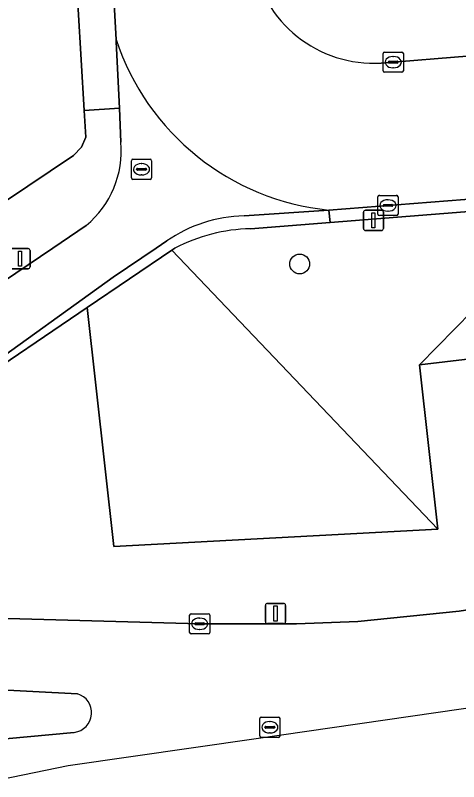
# Model space of a CAD drawing. Extents: x 159680 to 160786, y 387323 to 388340.
# Drawn here: x 160354.58 to 160376.49, y 387473.63 to 387511.5 of the extents above; entities that cross this region are included whole.
import ezdxf

# ---------------------------------------------------------------- set-up
doc = ezdxf.new("R2010")
doc.units = 0
for name, color, linetype in [('IMGEO_Berm_groen', 7, 'Continuous'), ('IMGEO_Boom', 7, 'Continuous'), ('IMGEO_Erf', 7, 'Continuous'), ('IMGEO_Fietspad_open', 7, 'Continuous'), ('IMGEO_Groenvoorziening', 7, 'Continuous'), ('IMGEO_Kolk', 7, 'Continuous'), ('IMGEO_Lichtmast', 7, 'Continuous'), ('IMGEO_Rijbaan_lokaal_gesloten', 7, 'Continuous'), ('IMGEO_Rijbaan_lokaal_open', 7, 'Continuous'), ('IMGEO_Rioolput', 7, 'Continuous'), ('IMGEO_Verkeerseiland_gesloten', 7, 'Continuous'), ('IMGEO_Verkeerseiland_open', 7, 'Continuous'), ('IMGEO_Voetpad_open', 7, 'Continuous')]:
    doc.layers.add(name, color=color, linetype=linetype)

msp = doc.modelspace()

# ---------------------------------------------------------------- linework, layer by layer
at = {"layer": 'IMGEO_Berm_groen'}
for points in [[(160456.86, 387494.604), (160456.428, 387500), (160455.79, 387507.982), (160398.613, 387503.497), (160398.766, 387501.273), (160398.853, 387500), (160399.05, 387497.13), (160374.55, 387494.225), (160375.463, 387486.11), (160359.459, 387485.249), (160358.13, 387497.057), (160352.208, 387493.044), (160349.818, 387491.691), (160347.313, 387490.564), (160344.18, 387489.45), (160340.904, 387488.352), (160341.789, 387482.58)], [(160342.2, 387482.143), (160353.013, 387481.721), (160363.695, 387481.434), (160368.475, 387481.431), (160371.509, 387481.54), (160376.514, 387482.056), (160456.86, 387494.604)]]:
    msp.add_lwpolyline(points, dxfattribs=at)
at = {"layer": 'IMGEO_Boom'}
msp.add_circle((160368.634, 387499.21), 0.489, dxfattribs=at)
at = {"layer": 'IMGEO_Erf'}
msp.add_lwpolyline([(160333.591, 387492.767), (160345.003, 387496.756), (160347.607, 387497.977), (160350.63, 387500), (160357.467, 387504.576), (160357.848, 387504.976), (160358.065, 387505.484), (160357.988, 387506.797), (160357.544, 387514.324), (160356.337, 387534.778), (160353.492, 387576.679)], dxfattribs=at)
at = {"layer": 'IMGEO_Fietspad_open'}
for points in [[(160359.565, 387510.299), (160359.57, 387510.192), (160359.726, 387506.913), (160359.806, 387505.229)], [(160365.884, 387501.592), (160370.076, 387501.875)], [(160358.091, 387501.116), (160356.441, 387500), (160350.333, 387495.871)], [(160361.546, 387500), (160362.069, 387500.353)], [(160352.871, 387493.847), (160359.415, 387498.562), (160361.546, 387500)]]:
    msp.add_lwpolyline(points, dxfattribs=at)
for centre, radius, start, end in [((160371.309, 387514.183), 12.369, 198.2991, 264.2803), ((160354.994, 387504.821), 4.829, 309.889, 4.8416), ((160366.089, 387494.469), 7.126, 91.6457, 124.3389)]:
    msp.add_arc(centre, radius, start, end, dxfattribs=at)
at = {"layer": 'IMGEO_Groenvoorziening'}
for points in [[(160362.472, 387500), (160362.322, 387499.899), (160375.463, 387486.11), (160374.55, 387494.225), (160382.406, 387502.225)], [(160382.406, 387502.225), (160370.146, 387501.264), (160366.2, 387500.954)]]:
    msp.add_lwpolyline(points, dxfattribs=at)
for points in [[(160382.406, 387502.225), (160374.55, 387494.225), (160399.05, 387497.13)], [(160375.463, 387486.11), (160362.322, 387499.899), (160358.13, 387497.057), (160359.459, 387485.249)]]:
    msp.add_lwpolyline(points, close=True, dxfattribs=at)
msp.add_arc((160366.435, 387492.274), 8.683, 91.5514, 117.1566, dxfattribs=at)
at = {"layer": 'IMGEO_Kolk'}
for p, q in [((160372.755, 387508.756), (160372.755, 387509.608)), ((160372.83, 387509.682), (160373.682, 387509.682)), ((160373.756, 387509.608), (160373.756, 387508.756)), ((160373.014, 387509.176), (160373.014, 387509.188)), ((160373.057, 387509.225), (160373.455, 387509.225)), ((160373.243, 387509.462), (160373.268, 387509.462)), ((160373.498, 387509.188), (160373.498, 387509.176)), ((160373.452, 387509.139), (160373.054, 387509.139)), ((160373.266, 387508.902), (160373.241, 387508.902)), ((160373.682, 387508.682), (160372.83, 387508.682)), ((160372.496, 387501.676), (160372.496, 387502.528)), ((160372.571, 387502.602), (160373.423, 387502.602)), ((160372.984, 387502.382), (160373.009, 387502.382)), ((160373.497, 387502.528), (160373.497, 387501.676)), ((160372.755, 387502.096), (160372.755, 387502.108)), ((160373.193, 387502.059), (160372.795, 387502.059)), ((160372.798, 387502.145), (160373.196, 387502.145)), ((160373.239, 387502.108), (160373.239, 387502.096)), ((160373.423, 387501.602), (160372.571, 387501.602)), ((160373.007, 387501.822), (160372.982, 387501.822)), ((160363.269, 387481.934), (160364.121, 387481.934)), ((160363.194, 387481.008), (160363.194, 387481.86)), ((160363.682, 387481.714), (160363.707, 387481.714)), ((160364.195, 387481.86), (160364.195, 387481.008)), ((160363.453, 387481.428), (160363.453, 387481.44)), ((160363.891, 387481.391), (160363.493, 387481.391)), ((160363.496, 387481.477), (160363.894, 387481.477)), ((160363.937, 387481.44), (160363.937, 387481.428)), ((160364.121, 387480.934), (160363.269, 387480.934)), ((160363.705, 387481.154), (160363.68, 387481.154))]:
    msp.add_line(p, q, dxfattribs=at)
for points in [[(160372.755, 387508.756), (160372.755, 387509.608)], [(160372.83, 387509.682), (160373.682, 387509.682)], [(160373.756, 387509.608), (160373.756, 387508.756)], [(160373.682, 387508.682), (160372.83, 387508.682)], [(160372.496, 387501.676), (160372.496, 387502.528)], [(160372.571, 387502.602), (160373.423, 387502.602)], [(160373.497, 387502.528), (160373.497, 387501.676)], [(160373.423, 387501.602), (160372.571, 387501.602)], [(160363.269, 387481.934), (160364.121, 387481.934)], [(160363.194, 387481.008), (160363.194, 387481.86)], [(160364.195, 387481.86), (160364.195, 387481.008)], [(160364.121, 387480.934), (160363.269, 387480.934)]]:
    msp.add_lwpolyline(points, dxfattribs=at)
for centre, radius, start, end in [((160372.832, 387509.606), 0.0765, 91.552, 178.448), ((160372.832, 387509.606), 0.0765, 91.552, 178.448), ((160373.68, 387509.606), 0.0765, 1.552, 88.448), ((160373.68, 387509.606), 0.0765, 1.552, 88.448), ((160373.054, 387509.185), 0.0403, 85.8775, 175.7526), ((160373.051, 387509.175), 0.0366, 178.938, 274.7102), ((160373.455, 387509.182), 0.043, 264.8664, 352.4533), ((160373.459, 387509.187), 0.0386, 1.7309, 96.639), ((160372.832, 387508.758), 0.0765, 181.552, 268.448), ((160372.832, 387508.758), 0.0765, 181.552, 268.448), ((160373.68, 387508.758), 0.0765, 271.552, 358.448), ((160373.68, 387508.758), 0.0765, 271.552, 358.448), ((160372.573, 387502.526), 0.0765, 91.552, 178.448), ((160372.573, 387502.526), 0.0765, 91.552, 178.448), ((160373.421, 387502.526), 0.0765, 1.552, 88.448), ((160373.421, 387502.526), 0.0765, 1.552, 88.448), ((160372.795, 387502.105), 0.0403, 85.8775, 175.7526), ((160372.792, 387502.095), 0.0366, 178.938, 274.7102), ((160373.196, 387502.102), 0.043, 264.8664, 352.4533), ((160373.2, 387502.107), 0.0386, 1.7309, 96.639), ((160372.573, 387501.678), 0.0765, 181.552, 268.448), ((160372.573, 387501.678), 0.0765, 181.552, 268.448), ((160373.421, 387501.678), 0.0765, 271.552, 358.448), ((160373.421, 387501.678), 0.0765, 271.552, 358.448), ((160363.271, 387481.858), 0.0765, 91.552, 178.448), ((160363.271, 387481.858), 0.0765, 91.552, 178.448), ((160364.119, 387481.858), 0.0765, 1.552, 88.448), ((160364.119, 387481.858), 0.0765, 1.552, 88.448), ((160363.493, 387481.437), 0.0403, 85.8775, 175.7526), ((160363.49, 387481.427), 0.0366, 178.938, 274.7102), ((160363.894, 387481.434), 0.043, 264.8664, 352.4533), ((160363.898, 387481.439), 0.0386, 1.7309, 96.639), ((160363.271, 387481.01), 0.0765, 181.552, 268.448), ((160363.271, 387481.01), 0.0765, 181.552, 268.448), ((160364.119, 387481.01), 0.0765, 271.552, 358.448), ((160364.119, 387481.01), 0.0765, 271.552, 358.448)]:
    msp.add_arc(centre, radius, start, end, dxfattribs=at)
for centre, major_axis, ratio, start_param, end_param in [((160373.242, 387509.182), (-0.387, 0.002), 0.722429, 4.712389, 7.853982), ((160373.267, 387509.182), (-0.39, 0.002), 0.717154, 1.570796, 4.712389), ((160372.983, 387502.102), (-0.387, 0.002), 0.722429, 4.712389, 7.853982), ((160373.008, 387502.102), (-0.39, 0.002), 0.717154, 1.570796, 4.712389), ((160363.681, 387481.434), (-0.387, 0.002), 0.722429, 4.712389, 7.853982), ((160363.706, 387481.434), (-0.39, 0.002), 0.717154, 1.570796, 4.712389)]:
    msp.add_ellipse(centre, major_axis=major_axis, ratio=ratio, start_param=start_param, end_param=end_param, dxfattribs=at)
at = {"layer": 'IMGEO_Lichtmast'}
for p, q in [((160371.785, 387500.964), (160371.785, 387501.764)), ((160371.785, 387501.764), (160371.785, 387500.964)), ((160371.885, 387501.864), (160372.675, 387501.864)), ((160372.675, 387501.864), (160371.885, 387501.864)), ((160372.775, 387501.764), (160372.775, 387500.964)), ((160372.775, 387500.964), (160372.775, 387501.764)), ((160372.675, 387500.864), (160371.885, 387500.864)), ((160371.885, 387500.864), (160372.675, 387500.864)), ((160354.425, 387499.975), (160355.215, 387499.975)), ((160355.215, 387499.975), (160354.425, 387499.975)), ((160355.315, 387499.875), (160355.315, 387499.075)), ((160355.315, 387499.075), (160355.315, 387499.875)), ((160355.215, 387498.975), (160354.425, 387498.975)), ((160354.425, 387498.975), (160355.215, 387498.975)), ((160366.944, 387481.542), (160366.944, 387482.342)), ((160366.944, 387482.342), (160366.944, 387481.542)), ((160367.044, 387482.442), (160367.834, 387482.442)), ((160367.834, 387482.442), (160367.044, 387482.442)), ((160367.934, 387482.342), (160367.934, 387481.542)), ((160367.934, 387481.542), (160367.934, 387482.342)), ((160367.834, 387481.442), (160367.044, 387481.442)), ((160367.044, 387481.442), (160367.834, 387481.442))]:
    msp.add_line(p, q, dxfattribs=at)
for points in [[(160372.205, 387501.739), (160372.355, 387501.739), (160372.355, 387500.989), (160372.205, 387500.989), (160372.205, 387501.739)], [(160354.745, 387499.85), (160354.895, 387499.85), (160354.895, 387499.1), (160354.745, 387499.1), (160354.745, 387499.85)], [(160367.364, 387482.317), (160367.514, 387482.317), (160367.514, 387481.567), (160367.364, 387481.567), (160367.364, 387482.317)]]:
    msp.add_lwpolyline(points, dxfattribs=at)
for centre, start, end in [((160371.885, 387501.764), 90, 180), ((160371.885, 387501.764), 90, 180), ((160372.675, 387501.764), 0, 90), ((160372.675, 387501.764), 360, 90), ((160371.885, 387500.964), 180, 270), ((160371.885, 387500.964), 180, 270), ((160372.675, 387500.964), 270, 0), ((160372.675, 387500.964), 270, 0), ((160355.215, 387499.875), 0, 90), ((160355.215, 387499.875), 360, 90), ((160355.215, 387499.075), 270, 0), ((160355.215, 387499.075), 270, 0), ((160367.044, 387482.342), 90, 180), ((160367.044, 387482.342), 90, 180), ((160367.834, 387482.342), 0, 90), ((160367.834, 387482.342), 360, 90), ((160367.044, 387481.542), 180, 270), ((160367.044, 387481.542), 180, 270), ((160367.834, 387481.542), 270, 0), ((160367.834, 387481.542), 270, 0)]:
    msp.add_arc(centre, 0.1, start, end, dxfattribs=at)
at = {"layer": 'IMGEO_Rijbaan_lokaal_gesloten'}
for points in [[(160475.807, 387497.58), (160474.859, 387497.427), (160456.86, 387494.604), (160376.514, 387482.056), (160371.509, 387481.54), (160368.475, 387481.431), (160363.695, 387481.434), (160353.013, 387481.721), (160352.912, 387478.218), (160357.651, 387477.975)], [(160357.499, 387476.071), (160353.01, 387475.652), (160353.254, 387473.634), (160357.192, 387474.43), (160366.484, 387475.774), (160483.024, 387492.635)]]:
    msp.add_lwpolyline(points, dxfattribs=at)
msp.add_arc((160357.377, 387477.039), 0.976, 277.2105, 73.6608, dxfattribs=at)
at = {"layer": 'IMGEO_Rijbaan_lokaal_open'}
for points in [[(160362.209, 387579.871), (160362.1, 387580.812), (160361.267, 387594.262), (160361.266, 387594.283), (160354.1, 387593.802), (160355.336, 387573.624), (160355.602, 387569.809), (160356.251, 387560.313), (160356.626, 387554.255), (160357.426, 387544.01), (160357.664, 387540.081), (160358.12, 387532.527), (160359.081, 387519.036), (160359.328, 387514.443), (160359.329, 387514.431), (160359.565, 387510.299)], [(160370.076, 387501.875), (160377.627, 387502.464), (160377.083, 387509.488), (160372.668, 387509.134)]]:
    msp.add_lwpolyline(points, dxfattribs=at)
for centre, radius, start, end in [((160372.313, 387515.221), 6.097, 189.523, 273.3376), ((160371.309, 387514.183), 12.369, 198.2991, 264.2803)]:
    msp.add_arc(centre, radius, start, end, dxfattribs=at)
at = {"layer": 'IMGEO_Rioolput'}
for p, q in [((160360.319, 387503.462), (160360.319, 387504.314)), ((160360.394, 387504.388), (160361.246, 387504.388)), ((160361.32, 387504.314), (160361.32, 387503.462)), ((160360.578, 387503.882), (160360.578, 387503.894)), ((160360.621, 387503.931), (160361.019, 387503.931)), ((160360.807, 387504.168), (160360.832, 387504.168)), ((160361.062, 387503.894), (160361.062, 387503.882)), ((160361.016, 387503.845), (160360.618, 387503.845)), ((160360.83, 387503.608), (160360.805, 387503.608)), ((160361.246, 387503.388), (160360.394, 387503.388)), ((160366.661, 387475.898), (160366.661, 387476.75)), ((160366.736, 387476.824), (160367.588, 387476.824)), ((160367.662, 387476.75), (160367.662, 387475.898)), ((160366.92, 387476.318), (160366.92, 387476.33)), ((160367.358, 387476.281), (160366.96, 387476.281)), ((160366.963, 387476.367), (160367.361, 387476.367)), ((160367.149, 387476.604), (160367.174, 387476.604)), ((160367.404, 387476.33), (160367.404, 387476.318)), ((160367.172, 387476.044), (160367.147, 387476.044)), ((160367.588, 387475.824), (160366.736, 387475.824))]:
    msp.add_line(p, q, dxfattribs=at)
for points in [[(160360.319, 387503.462), (160360.319, 387504.314)], [(160360.394, 387504.388), (160361.246, 387504.388)], [(160361.32, 387504.314), (160361.32, 387503.462)], [(160361.246, 387503.388), (160360.394, 387503.388)], [(160366.661, 387475.898), (160366.661, 387476.75)], [(160366.736, 387476.824), (160367.588, 387476.824)], [(160367.662, 387476.75), (160367.662, 387475.898)], [(160367.588, 387475.824), (160366.736, 387475.824)]]:
    msp.add_lwpolyline(points, dxfattribs=at)
for centre, radius, start, end in [((160360.396, 387504.312), 0.0765, 91.552, 178.448), ((160360.396, 387504.312), 0.0765, 91.552, 178.448), ((160361.244, 387504.312), 0.0765, 1.552, 88.448), ((160361.244, 387504.312), 0.0765, 1.552, 88.448), ((160360.618, 387503.891), 0.0403, 85.8775, 175.7526), ((160360.615, 387503.881), 0.0366, 178.938, 274.7102), ((160361.019, 387503.888), 0.043, 264.8664, 352.4533), ((160361.023, 387503.893), 0.0386, 1.7309, 96.639), ((160360.396, 387503.464), 0.0765, 181.552, 268.448), ((160360.396, 387503.464), 0.0765, 181.552, 268.448), ((160361.244, 387503.464), 0.0765, 271.552, 358.448), ((160361.244, 387503.464), 0.0765, 271.552, 358.448), ((160366.738, 387476.748), 0.0765, 91.552, 178.448), ((160366.738, 387476.748), 0.0765, 91.552, 178.448), ((160367.586, 387476.748), 0.0765, 1.552, 88.448), ((160367.586, 387476.748), 0.0765, 1.552, 88.448), ((160366.96, 387476.327), 0.0403, 85.8775, 175.7526), ((160366.957, 387476.317), 0.0366, 178.938, 274.7102), ((160367.361, 387476.324), 0.043, 264.8664, 352.4533), ((160367.365, 387476.329), 0.0386, 1.7309, 96.639), ((160366.738, 387475.9), 0.0765, 181.552, 268.448), ((160366.738, 387475.9), 0.0765, 181.552, 268.448), ((160367.586, 387475.9), 0.0765, 271.552, 358.448), ((160367.586, 387475.9), 0.0765, 271.552, 358.448)]:
    msp.add_arc(centre, radius, start, end, dxfattribs=at)
for centre, major_axis, ratio, start_param, end_param in [((160360.806, 387503.888), (-0.387, 0.002), 0.722429, 4.712389, 7.853982), ((160360.831, 387503.888), (-0.39, 0.002), 0.717154, 1.570796, 4.712389), ((160367.148, 387476.324), (-0.387, 0.002), 0.722429, 4.712389, 7.853982), ((160367.173, 387476.324), (-0.39, 0.002), 0.717154, 1.570796, 4.712389)]:
    msp.add_ellipse(centre, major_axis=major_axis, ratio=ratio, start_param=start_param, end_param=end_param, dxfattribs=at)
at = {"layer": 'IMGEO_Verkeerseiland_gesloten'}
for points in [[(160357.651, 387477.975), (160352.912, 387478.218)], [(160353.01, 387475.652), (160357.499, 387476.071)]]:
    msp.add_lwpolyline(points, dxfattribs=at)
msp.add_arc((160357.377, 387477.039), 0.976, 277.2105, 73.6608, dxfattribs=at)
at = {"layer": 'IMGEO_Verkeerseiland_open'}
for points in [[(160492.852, 387511.476), (160491.106, 387511.353), (160472.593, 387509.89), (160447.78, 387507.972), (160419.377, 387505.703), (160392.992, 387503.664), (160377.627, 387502.464), (160370.076, 387501.875), (160370.146, 387501.264), (160382.406, 387502.225), (160398.613, 387503.497), (160455.79, 387507.982)], [(160366.2, 387500.954), (160370.146, 387501.264), (160370.076, 387501.875), (160365.884, 387501.592)], [(160362.069, 387500.353), (160361.546, 387500), (160359.415, 387498.562), (160352.871, 387493.847)], [(160358.13, 387497.057), (160362.322, 387499.899), (160362.472, 387500)], [(160340.904, 387488.352), (160344.18, 387489.45), (160347.313, 387490.564), (160349.818, 387491.691), (160352.208, 387493.044), (160358.13, 387497.057)]]:
    msp.add_lwpolyline(points, dxfattribs=at)
for centre, radius, start, end in [((160366.089, 387494.469), 7.126, 91.6457, 124.3389), ((160366.435, 387492.274), 8.683, 91.5514, 117.1566)]:
    msp.add_arc(centre, radius, start, end, dxfattribs=at)
at = {"layer": 'IMGEO_Voetpad_open'}
for points in [[(160372.668, 387509.134), (160377.083, 387509.488), (160376.991, 387510.581), (160397.77, 387512.244), (160398.592, 387512.306), (160398.675, 387511.212), (160424.125, 387513.143), (160452.597, 387515.361), (160460.658, 387516.009), (160460.572, 387517.102), (160461.115, 387519.15), (160460.779, 387524.038), (160460.754, 387524.429), (160459.239, 387524.33), (160459.394, 387521.078)], [(160359.806, 387505.229), (160359.726, 387506.913), (160357.988, 387506.797), (160358.065, 387505.484), (160357.848, 387504.976), (160357.467, 387504.576), (160350.63, 387500), (160347.607, 387497.977), (160345.003, 387496.756), (160333.591, 387492.767)], [(160350.333, 387495.871), (160356.441, 387500), (160358.091, 387501.116)]]:
    msp.add_lwpolyline(points, dxfattribs=at)
msp.add_lwpolyline([(160359.328, 387514.443), (160357.544, 387514.324), (160357.988, 387506.797), (160359.726, 387506.913), (160359.57, 387510.192), (160359.565, 387510.299), (160359.329, 387514.431)], close=True, dxfattribs=at)
for centre, radius, start, end in [((160372.313, 387515.221), 6.097, 189.523, 273.3376), ((160354.994, 387504.821), 4.829, 309.889, 4.8416)]:
    msp.add_arc(centre, radius, start, end, dxfattribs=at)

doc.saveas('drawing.dxf')
